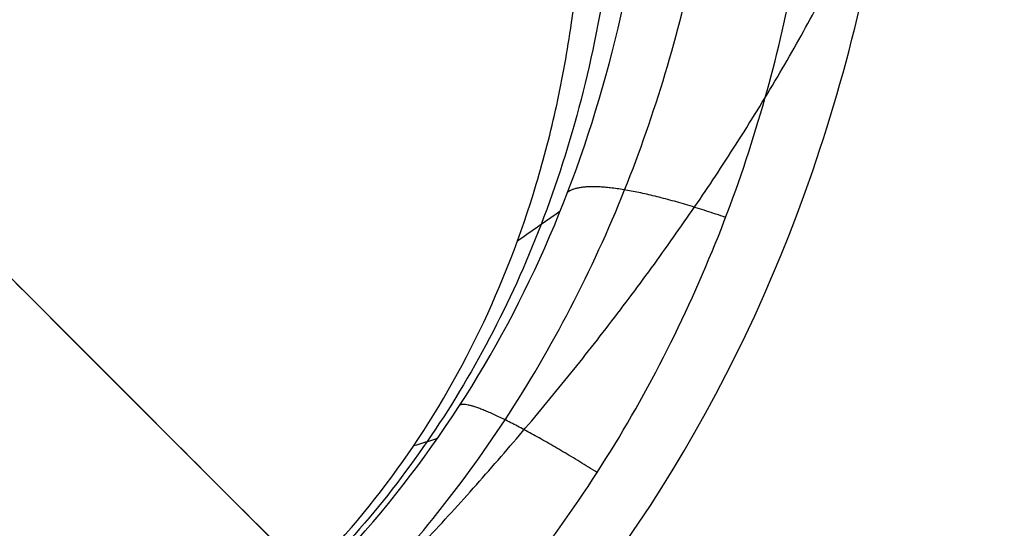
# Model space of a CAD drawing. Header units: millimetres. Extents: x -657 to 864, y -831 to 851.
# Tile 335 of 656: x -509.635 to -508.374, y 107.677 to 108.327. Entities that reach past the tile are written whole.
import ezdxf

# ---------------------------------------------------------------- set-up
doc = ezdxf.new("R2010")
doc.units = ezdxf.units.MM
doc.layers.add('Default', color=7, linetype='Continuous', true_color=0x000000)

msp = doc.modelspace()

# ---------------------------------------------------------------- linework, layer by layer
at = {"layer": 'Default'}
for points in [[(-473.6890346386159, 252.9366706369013, -369.8785134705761), (-564.1373025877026, 162.4884026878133, -369.8785134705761), (-654.5855705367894, 72.0401347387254, -369.8785134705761)], [(-474.322950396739, 252.1078654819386, -369.6653293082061), (-564.0399474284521, 162.3908684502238, -369.6653293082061), (-653.7569444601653, 72.67387141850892, -369.6653293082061)], [(-151.6223767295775, -113.8989544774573, -356.836156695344), (-330.6293234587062, 65.10799225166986, -356.8361566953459), (-509.6362701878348, 244.1149389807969, -356.8361566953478)], [(-152.2206404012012, -113.3993914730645, -357.0781166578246), (-330.6784132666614, 65.05838139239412, -357.0781166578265), (-509.1361861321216, 243.5161542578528, -357.0781166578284)], [(-363.3699987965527, 241.8283149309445, -413.9261183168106), (-503.4233651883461, 101.7749485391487, -413.9261183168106), (-643.4767315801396, -38.27841785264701, -413.9261183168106)], [(-363.800970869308, 241.2678760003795, -413.6893534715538), (-503.3585952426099, 101.7102516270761, -413.6893534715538), (-642.9162196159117, -37.84737274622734, -413.6893534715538)], [(-236.2074047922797, 159.5297223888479, -441.8413755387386), (-398.6930848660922, -2.95595768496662, -441.8413755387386), (-561.1787649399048, -165.4416377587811, -441.8413755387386)], [(-236.6391460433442, 159.0979811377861, -441.5875282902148), (-398.6930848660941, -2.95595768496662, -441.5875282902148), (-560.7470236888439, -165.0098965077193, -441.5875282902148)], [(-645.7637930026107, 107.9870391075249, -356.8361566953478), (-466.7568462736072, -71.01990762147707, -356.8361566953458), (-287.7498995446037, -250.026854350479, -356.836156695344)]]:
    msp.add_open_spline(points, degree=2, dxfattribs=at)
for points, knots in [([(-593.1474496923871, 191.4984071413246, -340.3024761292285), (-583.9710403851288, 182.3219978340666, -350.7035130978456), (-555.9360043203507, 154.2869617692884, -379.3443453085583), (-491.4402403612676, 89.79119781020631, -426.6492003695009), (-434.2151005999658, 32.56605804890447, -441.841375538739), (-398.6930848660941, -2.955957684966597, -441.8413755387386)], [2.415480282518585, 2.415480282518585, 2.415480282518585, 2.415480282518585, 70.39614350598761, 198.6360556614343, 404.9955273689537, 404.9955273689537, 404.9955273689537, 404.9955273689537]), ([(-592.6358719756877, 190.9868294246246, -340.5563233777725), (-583.5819150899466, 181.9328725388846, -350.787522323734), (-555.6847469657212, 154.0357044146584, -379.2422841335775), (-491.3807906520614, 89.731748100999, -426.4059607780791), (-434.1927816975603, 32.54373914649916, -441.5875282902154), (-398.693084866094, -2.955957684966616, -441.5875282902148)], [2.408267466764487, 2.408267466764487, 2.408267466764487, 2.408267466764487, 69.36707553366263, 197.5378925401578, 403.7861785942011, 403.7861785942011, 403.7861785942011, 403.7861785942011])]:
    msp.add_open_spline(points, degree=3, knots=knots, dxfattribs=at)
at = {"layer": 'Default', "color": 18, "true_color": 0x000000}
for points, degree in [([(-513.2857035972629, 118.0755534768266, -336.6704370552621), (-507.8270342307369, 112.616884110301, -336.670437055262), (-502.3683648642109, 107.1582147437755, -336.6704370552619)], 2), ([(-513.1386926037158, 118.021320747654, -335.8484226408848), (-507.655298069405, 112.5379262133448, -335.8484226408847), (-502.1719035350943, 107.0545316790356, -335.8484226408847)], 2), ([(-502.583980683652, 106.0263661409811, -334.7666137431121), (-508.2213973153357, 111.6637827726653, -334.7666137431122), (-513.8588139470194, 117.3011994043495, -334.7666137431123)], 2), ([(-514.0524706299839, 116.4419160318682, -334.8674222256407), (-508.5875603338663, 110.9770057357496, -334.8674222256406), (-503.1226500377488, 105.5120954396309, -334.8674222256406)], 2), ([(-501.8614114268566, 105.3654930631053, -336.3802084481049), (-507.3387383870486, 110.8428200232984, -336.380208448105), (-512.8160653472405, 116.3201469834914, -336.380208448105)], 2), ([(-513.0741780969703, 116.0620342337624, -335.835587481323), (-507.4806296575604, 110.4684857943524, -335.835587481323), (-501.8870812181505, 104.8749373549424, -335.8355874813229)], 2), ([(-513.3322908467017, 115.803921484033, -335.2909665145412), (-507.8999003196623, 110.371530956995, -335.2909665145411), (-502.4675097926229, 104.939140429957, -335.2909665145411)], 2), ([(-518.0909585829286, 112.403428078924, -334.8674222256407), (-512.626048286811, 106.9385177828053, -334.8674222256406), (-507.1611379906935, 101.4736074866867, -334.8674222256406)], 2), ([(-518.9502419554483, 112.2097713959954, -334.7666137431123), (-513.3128253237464, 106.572354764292, -334.7666137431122), (-507.6754086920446, 100.9349381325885, -334.7666137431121)], 2), ([(-506.5881829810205, 100.8184672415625, -335.2909665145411), (-512.0205735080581, 106.2508577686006, -335.2909665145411), (-517.4529640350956, 111.6832482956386, -335.2909665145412)], 2), ([(-502.583980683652, 106.0263661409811, -334.7666137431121), (-502.9418946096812, 106.373365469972, -334.5235044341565), (-503.6334750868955, 107.0438560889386, -334.0537536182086), (-504.5957115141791, 107.9767491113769, -333.4001651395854), (-505.4899946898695, 108.8437607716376, -332.7927254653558), (-506.3197441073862, 109.6482078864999, -332.2291475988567), (-507.0870436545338, 110.392104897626, -331.7078847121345), (-507.7919385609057, 111.0755176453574, -331.2293958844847), (-508.2176372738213, 111.4882006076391, -330.9394859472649), (-508.4207137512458, 111.6852447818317, -330.8051237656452)], 3), ([(-506.7348415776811, 105.085799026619, -326.8411508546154), (-510.0153800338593, 108.3663374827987, -328.62204274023), (-513.2959184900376, 111.6468759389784, -330.4029346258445)], 2), ([(-508.8072572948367, 100.7193223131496, -336.6704370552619), (-514.2659266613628, 106.1779916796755, -336.6704370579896), (-519.7245960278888, 111.6366610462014, -336.6704370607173)], 2), ([(-508.7035742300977, 100.522860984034, -335.8484226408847), (-514.1869687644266, 106.0062555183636, -335.8484226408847), (-519.6703632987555, 111.4896500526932, -335.8484226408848)], 2), ([(-506.5239768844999, 100.2380356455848, -335.835587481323), (-512.1175268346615, 105.8315855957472, -335.8355874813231), (-517.711076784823, 111.4251355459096, -335.8355874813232)], 2), ([(-503.1226500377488, 105.5120954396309, -334.8674222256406), (-506.0628090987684, 108.3625940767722, -332.8703458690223), (-509.002968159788, 111.2130927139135, -330.873269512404)], 2), ([(-517.9691895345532, 111.1670227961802, -336.380208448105), (-512.4918625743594, 105.6896958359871, -336.380208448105), (-507.0145356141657, 100.212368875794, -336.3802084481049)], 2), ([(-508.6701125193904, 110.9707794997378, -330.1570583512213), (-508.4659169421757, 110.7769460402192, -330.2943353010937), (-508.040454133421, 110.3635802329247, -330.5836222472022), (-507.3354644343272, 109.6804419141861, -331.0623614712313), (-506.5681902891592, 108.9364713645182, -331.5835572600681), (-505.7384340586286, 108.1320439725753, -332.1471531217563), (-504.844152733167, 107.2650269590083, -332.7545879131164), (-503.8819157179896, 106.3321356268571, -333.4081779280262), (-503.1903355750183, 105.6616440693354, -333.8779279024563), (-502.832421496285, 105.314645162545, -334.1210375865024)], 3), ([(-511.9265509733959, 107.4663177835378, -331.4168496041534), (-511.820230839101, 107.3911343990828, -331.487986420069), (-511.5983891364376, 107.253592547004, -331.6288542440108), (-511.2118249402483, 107.0846399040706, -331.8465900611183), (-510.8306109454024, 106.9853551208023, -332.0349248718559), (-510.4678252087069, 106.9489636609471, -332.1913844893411), (-510.1277300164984, 106.9693617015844, -332.3166916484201), (-509.8124856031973, 107.0414211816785, -332.4120093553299), (-509.5232608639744, 107.1623014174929, -332.477992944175), (-509.2627207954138, 107.3307855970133, -332.5140747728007), (-509.0334595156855, 107.5473020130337, -332.5190701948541), (-508.8367173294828, 107.8228326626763, -332.4881886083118), (-508.6966760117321, 108.140547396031, -332.4185485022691), (-508.6247434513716, 108.4492082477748, -332.3257615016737), (-508.6025229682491, 108.7210502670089, -332.2279209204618), (-508.6112095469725, 108.9614423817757, -332.1302931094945), (-508.640283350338, 109.1751839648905, -332.0351202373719), (-508.682020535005, 109.3626660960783, -331.945276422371), (-508.7314230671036, 109.5280782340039, -331.8610785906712), (-508.7863299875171, 109.6775891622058, -331.7809558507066), (-508.8463678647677, 109.8169559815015, -331.7027980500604), (-508.917827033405, 109.9609057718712, -331.6183672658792), (-509.0057566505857, 110.1147541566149, -331.5236010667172), (-509.0767007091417, 110.2227174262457, -331.4534771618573), (-509.1156422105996, 110.2777864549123, -331.4166292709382)], 3), ([(-509.7170866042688, 110.2297249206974, -330.8478765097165), (-507.4725076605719, 107.9851459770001, -329.6293715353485), (-505.2279287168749, 105.7405670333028, -328.4108665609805)], 2), ([(-505.8826967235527, 104.2336541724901, -329.9805822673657), (-508.1272756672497, 106.4782331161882, -331.1990872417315), (-510.3718546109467, 108.7228120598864, -332.4175922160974)], 2), ([(-505.853181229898, 108.2432849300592, -332.0692145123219), (-507.8727542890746, 106.2237118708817, -332.0692145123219), (-509.8923273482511, 104.2041388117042, -332.0692145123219)], 2), ([(-508.9974170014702, 108.0447527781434, -331.820736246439), (-508.979208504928, 108.0574491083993, -331.9308490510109), (-508.9610000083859, 108.0701454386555, -332.0409618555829), (-508.9427915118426, 108.0828417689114, -332.1510746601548)], 3), ([(-507.3896095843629, 103.5788861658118, -328.4108665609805), (-509.6341885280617, 105.8234651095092, -329.6293715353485), (-511.8787674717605, 108.0680440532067, -330.8478765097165)], 2), ([(-509.1301657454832, 107.7827009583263, -331.8604608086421), (-509.1200421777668, 107.785817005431, -331.9722498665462), (-509.1099186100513, 107.7889330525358, -332.0840389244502), (-509.0997950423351, 107.7920490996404, -332.1958279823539)], 3)]:
    msp.add_open_spline(points, degree=degree, dxfattribs=at)
for points, degree, knots in [([(-513.8319483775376, 107.3953574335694, -330.3296382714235), (-513.8449149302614, 107.4151010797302, -330.315883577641), (-513.86666939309, 107.4483982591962, -330.292755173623), (-513.9109974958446, 107.5201667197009, -330.2439923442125), (-513.9277097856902, 107.5477391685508, -330.2253939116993), (-513.9645875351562, 107.6105755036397, -330.1835465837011), (-513.9792000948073, 107.6362803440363, -330.1666356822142), (-514.0220240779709, 107.7131333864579, -330.116434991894), (-514.0468956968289, 107.7602413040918, -330.0862599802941), (-514.0793666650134, 107.8240359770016, -330.0459299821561), (-514.09439157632, 107.8542191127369, -330.0269965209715), (-514.1099330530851, 107.8863119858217, -330.0070487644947), (-514.1172217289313, 107.9015650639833, -329.997607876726), (-514.1202436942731, 107.9079307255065, -329.9936757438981), (-514.1222358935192, 107.9121362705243, -329.9910796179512), (-514.1226774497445, 107.9130680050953, -329.9905043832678), (-514.1727404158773, 108.0192090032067, -329.9250666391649), (-514.2142438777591, 108.1181294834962, -329.8661784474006), (-514.2676349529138, 108.2586816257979, -329.7848672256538), (-514.2839549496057, 108.3042313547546, -329.7589279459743), (-514.3064283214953, 108.3704118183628, -329.7217430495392), (-514.3171632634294, 108.4029663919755, -329.7035812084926), (-514.3288537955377, 108.4399711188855, -329.6831372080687), (-514.3336900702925, 108.4556173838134, -329.6745339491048), (-514.3368761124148, 108.4660004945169, -329.6688335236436), (-514.3380624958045, 108.4698863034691, -329.6667024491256), (-514.3710884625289, 108.5791197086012, -329.6069168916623), (-514.3970459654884, 108.6800931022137, -329.553446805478), (-514.4291330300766, 108.8278396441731, -329.477610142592), (-514.4434652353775, 108.9007864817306, -329.4407798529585), (-514.457381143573, 108.9840819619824, -329.3997125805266), (-514.463661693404, 109.0252557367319, -329.3796512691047), (-514.4662107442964, 109.0427978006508, -329.3711544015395), (-514.4678787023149, 109.0544691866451, -329.3655121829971), (-514.4685900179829, 109.0595187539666, -329.3630751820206), (-514.484054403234, 109.1714928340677, -329.3091562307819), (-514.4937865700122, 109.2751022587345, -329.2610840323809), (-514.5018499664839, 109.4270682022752, -329.1931030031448), (-514.5042486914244, 109.5021906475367, -329.1601411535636), (-514.5043473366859, 109.5881741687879, -329.1234796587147), (-514.5037415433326, 109.6307333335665, -329.1055945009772), (-514.5033436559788, 109.6488784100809, -329.0980245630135), (-514.5030479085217, 109.6609539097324, -329.0929990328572), (-514.502907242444, 109.6662232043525, -329.0908106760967), (-514.4962842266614, 109.8897743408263, -328.9982273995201), (-514.4697987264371, 110.1007173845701, -328.9187691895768), (-514.404390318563, 110.4026567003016, -328.8168864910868), (-514.3783194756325, 110.500898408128, -328.7857821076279), (-514.3334333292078, 110.6440364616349, -328.7434036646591), (-514.3095457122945, 110.7145506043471, -328.7232816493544), (-514.2792875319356, 110.7948500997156, -328.7016489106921), (-514.2658226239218, 110.8288306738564, -328.6927686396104), (-514.2567371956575, 110.8513867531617, -328.6869348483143), (-514.2525664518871, 110.8615910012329, -328.6843206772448), (-514.2068725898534, 110.9714335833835, -328.656508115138), (-514.1617452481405, 111.0664740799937, -328.6348192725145), (-514.0879242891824, 111.2044119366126, -328.606962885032), (-514.0622963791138, 111.2496213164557, -328.5984550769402), (-514.009111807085, 111.3383874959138, -328.5829943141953), (-513.9822927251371, 111.3808383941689, -328.5762015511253), (-513.8362907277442, 111.5997553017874, -328.5444867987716), (-513.70224640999, 111.7628492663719, -328.5318508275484), (-513.4815816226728, 111.9831606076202, -328.5320079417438), (-513.4040200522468, 112.053311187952, -328.5352089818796), (-513.2823696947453, 112.1528321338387, -328.5448354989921), (-513.2409359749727, 112.185055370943, -328.5488464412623), (-513.1564293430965, 112.2474788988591, -328.5584643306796), (-513.1122121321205, 112.2784397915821, -328.5642381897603), (-512.9841682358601, 112.3635509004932, -328.5829144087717), (-512.8952867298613, 112.4166725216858, -328.5984473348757), (-512.7573391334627, 112.4902390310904, -328.6264175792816), (-512.6872103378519, 112.5254938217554, -328.6415678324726), (-512.6035273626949, 112.5638069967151, -328.661264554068), (-512.5672806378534, 112.5796085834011, -328.6701354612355), (-512.5430330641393, 112.5900039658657, -328.6761443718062), (-512.5298336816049, 112.5955606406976, -328.6794588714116), (-512.3399120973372, 112.6742604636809, -328.7276814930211), (-512.1484552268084, 112.73463380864, -328.7841497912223), (-511.8467888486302, 112.7996282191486, -328.8860893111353), (-511.7438350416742, 112.8170330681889, -328.9229194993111), (-511.5864938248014, 112.8361681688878, -328.9822943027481), (-511.5070965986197, 112.8439934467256, -329.0130116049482), (-511.4133541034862, 112.8499568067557, -329.0505922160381), (-511.3662251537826, 112.8521332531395, -329.0698091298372), (-511.3459740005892, 112.8528920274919, -329.0781353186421), (-511.3324616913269, 112.8533590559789, -329.0837060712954), (-511.3249394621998, 112.8535950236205, -329.0868165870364), (-511.2228158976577, 112.8565317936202, -329.1291485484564), (-511.1239495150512, 112.8554334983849, -329.1716892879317), (-510.9721960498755, 112.8472694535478, -329.2396210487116), (-510.8954576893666, 112.8415583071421, -329.2746144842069), (-510.8045869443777, 112.8318891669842, -329.3172244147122), (-510.7588378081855, 112.8262841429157, -329.3389712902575), (-510.7391661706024, 112.8237148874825, -329.3483855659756), (-510.7260375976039, 112.8219646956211, -329.3546826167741), (-510.7186902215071, 112.8209632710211, -329.3582154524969), (-510.6200513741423, 112.8072798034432, -329.4057386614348), (-510.52418307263, 112.790425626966, -329.4533316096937), (-510.3766544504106, 112.7583113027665, -329.52908602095), (-510.326858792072, 112.7464676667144, -329.5550628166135), (-510.2513522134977, 112.7268872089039, -329.5951029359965), (-510.2133957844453, 112.7166432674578, -329.6153914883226), (-510.1687845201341, 112.7038751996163, -329.6395258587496), (-510.1495979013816, 112.6982257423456, -329.6499679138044), (-510.1367921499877, 112.694419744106, -329.6569511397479), (-510.1290999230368, 112.692108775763, -329.6611555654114), (-510.041798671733, 112.6656788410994, -329.7089517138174), (-509.953449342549, 112.6360010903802, -329.7584249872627), (-509.8130936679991, 112.5826420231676, -329.8396398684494), (-509.7650071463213, 112.5633804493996, -329.8678754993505), (-509.6911414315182, 112.5320628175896, -329.9119699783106), (-509.6537749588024, 112.5157976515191, -329.9344520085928), (-509.6094729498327, 112.4957140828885, -329.9614355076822), (-509.5871516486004, 112.4853896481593, -329.9751146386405), (-509.5775496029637, 112.4809037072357, -329.9810171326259), (-509.5711403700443, 112.4778994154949, -329.9849610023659), (-509.566842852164, 112.4758765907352, -329.9876088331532), (-509.4967680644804, 112.4428106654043, -330.0308170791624), (-509.4098493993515, 112.399694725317, -330.0852648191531), (-509.294221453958, 112.3351040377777, -330.1608560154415), (-509.2811281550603, 112.3277025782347, -330.1694530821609), (-509.2611313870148, 112.3162522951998, -330.1826446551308), (-509.2519860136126, 112.3109835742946, -330.1886914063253), (-509.2350729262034, 112.3011516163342, -330.1999142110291), (-509.194153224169, 112.2771687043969, -330.2271548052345), (-509.159935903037, 112.25629773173, -330.2502933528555), (-509.0900205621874, 112.2128836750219, -330.2978955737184), (-509.0596213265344, 112.1929079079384, -330.3190549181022), (-509.0444055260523, 112.1829149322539, -330.3296550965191)], 3, [0, 0, 0, 0, 0.2315763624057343, 0.2315763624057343, 0.3473645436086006, 0.3473645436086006, 0.4631527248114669, 0.4631527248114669, 0.6947290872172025, 0.6947290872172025, 0.8105172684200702, 0.8684113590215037, 0.8973584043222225, 0.9118319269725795, 0.9118319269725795, 0.9263054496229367, 0.9263054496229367, 1.389458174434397, 1.389458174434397, 1.621034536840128, 1.621034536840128, 1.736822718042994, 1.794716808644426, 1.823663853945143, 1.823663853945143, 1.85261089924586, 1.85261089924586, 2.31576362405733, 2.31576362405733, 2.547339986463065, 2.663128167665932, 2.721022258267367, 2.749969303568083, 2.749969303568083, 2.7789163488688, 2.7789163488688, 3.242069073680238, 3.242069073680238, 3.473645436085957, 3.589433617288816, 3.647327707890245, 3.676274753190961, 3.676274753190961, 3.705221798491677, 3.705221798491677, 4.631527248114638, 4.631527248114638, 5.094679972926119, 5.094679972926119, 5.326256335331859, 5.44204451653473, 5.499938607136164, 5.499938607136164, 5.557832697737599, 5.557832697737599, 6.020985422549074, 6.020985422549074, 6.252561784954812, 6.252561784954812, 6.484138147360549, 6.484138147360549, 7.410443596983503, 7.410443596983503, 7.873596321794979, 7.873596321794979, 8.105172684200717, 8.105172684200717, 8.336749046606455, 8.336749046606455, 8.79990177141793, 8.79990177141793, 9.031478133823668, 9.147266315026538, 9.205160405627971, 9.205160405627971, 9.263054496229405, 9.263054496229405, 10.18935994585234, 10.18935994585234, 10.65251267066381, 10.65251267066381, 10.88408903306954, 10.9998772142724, 11.05777130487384, 11.08671835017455, 11.08671835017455, 11.11566539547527, 11.11566539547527, 11.57881812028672, 11.57881812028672, 11.81039448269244, 11.92618266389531, 11.98407675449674, 12.01302379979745, 12.01302379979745, 12.04197084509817, 12.04197084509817, 12.50512356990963, 12.50512356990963, 12.73669993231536, 12.73669993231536, 12.85248811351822, 12.91038220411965, 12.93932924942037, 12.93932924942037, 12.96827629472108, 12.96827629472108, 13.43142901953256, 13.43142901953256, 13.66300538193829, 13.66300538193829, 13.77879356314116, 13.8366876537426, 13.86563469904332, 13.88010822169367, 13.88010822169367, 13.89458174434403, 13.89458174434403, 14.35773446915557, 14.35773446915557, 14.41562855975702, 14.41562855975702, 14.44457560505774, 14.44457560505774, 14.47352265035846, 14.58931083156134, 14.58931083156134, 14.82088719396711, 14.82088719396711, 14.82088719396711, 14.82088719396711]), ([(-513.6595088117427, 107.3303852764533, -330.1184116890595), (-513.7963614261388, 107.5425837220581, -329.9836167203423), (-514.0360136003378, 107.9811869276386, -329.7212884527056), (-514.2894501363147, 108.6738370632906, -329.3522321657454), (-514.4086398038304, 109.6273897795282, -328.9229320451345), (-514.1499916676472, 110.7964380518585, -328.5399628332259), (-513.4627247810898, 111.8144823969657, -328.3938324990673), (-512.44384369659, 112.5022317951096, -328.5401192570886), (-511.2709360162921, 112.7596037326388, -328.924597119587), (-510.3171322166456, 112.6387567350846, -329.3549131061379), (-509.6277752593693, 112.3857368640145, -329.7225574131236), (-509.190926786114, 112.1468258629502, -329.9840222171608), (-508.9794323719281, 112.0104728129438, -330.1184231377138)], 5, [1.361200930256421e-11, 1.361200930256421e-11, 1.361200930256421e-11, 1.361200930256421e-11, 1.361200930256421e-11, 1.361200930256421e-11, 0.124936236, 0.249872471, 0.374808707, 0.4997449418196, 0.624808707, 0.749872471, 0.874936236, 0.9999999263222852, 0.9999999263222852, 0.9999999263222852, 0.9999999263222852, 0.9999999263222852, 0.9999999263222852]), ([(-513.4244801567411, 107.2976196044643, -329.9804269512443), (-513.573491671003, 107.5173871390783, -329.8485532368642), (-513.8280783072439, 107.96859137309, -329.5949605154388), (-514.082643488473, 108.6698044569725, -329.2468465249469), (-514.1823013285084, 109.5937088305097, -328.8624672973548), (-513.9127839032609, 110.6810923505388, -328.5381931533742), (-513.2624928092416, 111.6135306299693, -328.4194620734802), (-512.3281669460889, 112.266000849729, -328.5380267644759), (-511.2326524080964, 112.5328060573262, -328.8657775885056), (-510.3074636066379, 112.4308353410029, -329.2517307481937), (-509.6126987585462, 112.1766404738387, -329.5974191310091), (-509.1650484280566, 111.9234205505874, -329.8493522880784), (-508.9466660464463, 111.7754404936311, -329.9804336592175)], 5, [-7.407705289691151e-11, -7.407705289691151e-11, -7.407705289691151e-11, -7.407705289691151e-11, -7.407705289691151e-11, -7.407705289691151e-11, 0.124936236, 0.249872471, 0.374808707, 0.4997449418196, 0.624808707, 0.749872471, 0.874936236, 0.9999998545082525, 0.9999998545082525, 0.9999998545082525, 0.9999998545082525, 0.9999998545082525, 0.9999998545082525]), ([(-508.9809463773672, 111.2368450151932, -329.9580978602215), (-509.3574151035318, 111.5272426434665, -329.7281096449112), (-509.9388722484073, 111.8139661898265, -329.4286923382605), (-510.6693250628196, 111.9641970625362, -329.1249630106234), (-511.3567921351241, 111.9772237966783, -328.8833773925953), (-512.1240776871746, 111.7619729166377, -328.6929922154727), (-512.8662672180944, 111.2164276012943, -328.6251737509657), (-513.4081946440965, 110.4784587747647, -328.6927843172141), (-513.6267485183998, 109.7232298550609, -328.8778722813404), (-513.6164372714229, 109.0396189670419, -329.1171914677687), (-513.4677193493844, 108.30544087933, -329.4216837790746), (-513.1797692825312, 107.7128569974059, -329.7253614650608), (-512.8858852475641, 107.3318819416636, -329.9581062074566)], 3, [0, 0, 0, 0, 1.582971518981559, 2.374457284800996, 3.165943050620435, 4.748914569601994, 6.33188610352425, 7.913243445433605, 9.494600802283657, 10.28527947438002, 11.07595814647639, 12.65731550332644, 12.65731550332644, 12.65731550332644, 12.65731550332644]), ([(-508.4072269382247, 111.3789363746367, -330.3422376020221), (-508.1916893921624, 111.171151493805, -330.4870772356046), (-507.7433442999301, 110.7361415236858, -330.7920517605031), (-507.0403150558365, 110.0547001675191, -331.2693832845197), (-506.2728850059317, 109.3106275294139, -331.7907125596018), (-505.4422161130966, 108.5053036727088, -332.3549189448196), (-504.5460582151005, 107.636470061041, -332.9636314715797), (-503.580983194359, 106.7008264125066, -333.6191481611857), (-502.9141769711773, 106.0543540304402, -334.0720709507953), (-502.5685210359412, 105.7192390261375, -334.3068543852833)], 3, [-7.471726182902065e-15, -7.471726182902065e-15, -7.471726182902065e-15, -7.471726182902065e-15, 0.1094987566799, 0.2301715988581, 0.3616515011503, 0.5038905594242, 0.6572257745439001, 0.8223123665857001, 0.9999999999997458, 0.9999999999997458, 0.9999999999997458, 0.9999999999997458]), ([(-509.0632536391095, 107.4142110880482, -332.5595579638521), (-508.863876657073, 107.6135880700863, -332.5595579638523), (-508.7071751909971, 107.867582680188, -332.5234050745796), (-508.5619906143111, 108.3087541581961, -332.4073801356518), (-508.5286017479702, 108.4657398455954, -332.3585409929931), (-508.5042788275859, 108.7125834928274, -332.2705449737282), (-508.5004634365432, 108.7967538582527, -332.2387681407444), (-508.5015659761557, 108.925362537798, -332.1876075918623), (-508.5038233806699, 108.9902547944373, -332.161154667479), (-508.509524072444, 109.0668826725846, -332.128816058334), (-508.5126329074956, 109.0999085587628, -332.1146463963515), (-508.5148543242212, 109.1219656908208, -332.105131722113), (-508.5161839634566, 109.1342834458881, -332.0997869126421), (-508.5351479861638, 109.3008584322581, -332.027165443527), (-508.5686170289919, 109.4686657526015, -331.9486564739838), (-508.6482504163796, 109.7316115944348, -331.8143874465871), (-508.6797068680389, 109.8211140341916, -331.766901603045), (-508.7350469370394, 109.9573180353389, -331.6916577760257), (-508.7647559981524, 110.0259059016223, -331.6530349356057), (-508.8031570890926, 110.106576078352, -331.606273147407), (-508.8233141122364, 110.1470477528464, -331.5824756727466), (-508.8336343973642, 110.1673144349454, -331.5704739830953), (-508.8381094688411, 110.1760064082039, -331.5653084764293), (-508.8411044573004, 110.181802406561, -331.5618599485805), (-508.8432778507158, 110.1859884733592, -331.5593654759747), (-508.8978142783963, 110.2907643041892, -331.4968788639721), (-508.9713814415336, 110.4190602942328, -331.4185460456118), (-509.1751700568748, 110.711139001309, -331.2243282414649), (-509.3055085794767, 110.8749686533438, -331.1081411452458), (-509.4750746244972, 111.0445346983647, -330.9752163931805)], 3, [0, 0, 0, 0, 1.527211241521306, 1.527211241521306, 2.290816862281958, 2.290816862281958, 2.672619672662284, 2.672619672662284, 2.863521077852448, 2.95897178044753, 3.006697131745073, 3.006697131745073, 3.054422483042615, 3.054422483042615, 3.818028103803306, 3.818028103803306, 4.199830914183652, 4.199830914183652, 4.390732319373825, 4.486183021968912, 4.533908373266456, 4.557771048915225, 4.569702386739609, 4.569702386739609, 4.581633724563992, 4.581633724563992, 5.345239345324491, 5.345239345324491, 6.10884496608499, 6.10884496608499, 6.10884496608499, 6.10884496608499]), ([(-509.3074367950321, 110.876896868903, -330.8842115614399), (-509.029613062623, 110.5990731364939, -331.0758427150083), (-508.8003518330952, 110.2944863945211, -331.2599556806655), (-508.6140062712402, 109.9527819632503, -331.442069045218), (-508.6073999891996, 109.9405375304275, -331.4485702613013), (-508.5953542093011, 109.9179274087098, -331.460522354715), (-508.5774928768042, 109.8840012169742, -331.4783827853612), (-508.5372677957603, 109.8047630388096, -331.5195831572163), (-508.4626230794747, 109.6459784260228, -331.600088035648), (-508.3365554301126, 109.3271761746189, -331.7535143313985), (-508.2683062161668, 109.0518033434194, -331.8720223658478), (-508.1848861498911, 108.4982393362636, -332.0917048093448), (-508.2052491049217, 108.1548345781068, -332.2031151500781), (-508.3046341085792, 107.8273705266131, -332.2817748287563), (-508.3072278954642, 107.8190532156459, -332.2837487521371), (-508.3130025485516, 107.8009421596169, -332.2880033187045), (-508.3218337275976, 107.7739049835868, -332.2942821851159), (-508.3436242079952, 107.7117240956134, -332.3082119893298), (-508.3919427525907, 107.5909857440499, -332.3331880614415), (-508.5075301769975, 107.3640027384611, -332.3716060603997), (-508.6390914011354, 107.1942922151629, -332.3847629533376), (-508.7412372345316, 107.0921946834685, -332.3847462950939)], 3, [-6.290977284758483, -6.290977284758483, -6.290977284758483, -6.290977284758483, -4.718232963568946, -4.718232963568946, -4.669084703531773, -4.669084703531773, -4.619936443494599, -4.521639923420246, -4.325046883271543, -3.931860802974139, -3.145488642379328, -3.145488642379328, -1.57274432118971, -1.57274432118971, -1.523596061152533, -1.523596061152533, -1.474447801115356, -1.376151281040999, -1.179558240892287, -0.7863721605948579, 0, 0, 0, 0]), ([(-511.4549556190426, 107.279484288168, -331.6630078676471), (-511.330784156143, 107.2282580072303, -331.7294434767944), (-511.0772004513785, 107.1436714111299, -331.8568373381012), (-510.6950302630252, 107.0775529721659, -332.0239196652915), (-510.3309757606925, 107.073470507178, -332.1597267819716), (-509.9993714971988, 107.124905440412, -332.2621425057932), (-509.7005185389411, 107.2259711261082, -332.3338938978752), (-509.4340465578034, 107.3736808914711, -332.3767398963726), (-509.1996326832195, 107.5689995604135, -332.3908022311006), (-509.0012278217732, 107.8146756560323, -332.3737963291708), (-508.8533116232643, 108.1002925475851, -332.3240953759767), (-508.7648304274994, 108.3968577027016, -332.2485007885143), (-508.727173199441, 108.6745104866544, -332.160667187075), (-508.7245840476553, 108.9225271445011, -332.0702155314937), (-508.7447734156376, 109.1427932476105, -331.9810384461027), (-508.7796376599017, 109.3380425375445, -331.8952098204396), (-508.8240050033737, 109.5122961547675, -331.8132590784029), (-508.8739850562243, 109.6672699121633, -331.7360891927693), (-508.9111500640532, 109.7640045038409, -331.6854666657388), (-508.9297131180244, 109.8088813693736, -331.6614357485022)], 3, [0.2266808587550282, 0.2266808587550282, 0.2266808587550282, 0.2266808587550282, 0.265132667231, 0.3030509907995, 0.3376113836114, 0.3695740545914, 0.399720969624, 0.4289494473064, 0.45819563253, 0.4887049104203, 0.5210056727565, 0.5515720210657, 0.5782125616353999, 0.6018065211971, 0.6229347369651, 0.6417466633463, 0.6587230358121, 0.6744953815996, 0.6884092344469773, 0.6884092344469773, 0.6884092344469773, 0.6884092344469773]), ([(-508.9964193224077, 109.6039190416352, -330.5159234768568), (-508.9153388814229, 109.5188065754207, -330.5732399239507), (-508.8029568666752, 109.385771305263, -330.6578791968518), (-508.688012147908, 109.2211719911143, -330.7542880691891), (-508.6345816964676, 109.1365244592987, -330.8019082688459), (-508.6088769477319, 109.0936137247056, -330.8255723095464), (-508.5962771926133, 109.0720116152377, -330.8373678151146), (-508.5900404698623, 109.061173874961, -330.8432564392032), (-508.5873811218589, 109.0565212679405, -330.8457781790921), (-508.5856112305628, 109.0534177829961, -330.8474589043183), (-508.5842489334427, 109.0510216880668, -330.8487550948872), (-508.5580485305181, 109.0048710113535, -330.8737074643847), (-508.5216422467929, 108.9361029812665, -330.9099798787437), (-508.4831752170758, 108.8548113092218, -330.9512821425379), (-508.4649434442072, 108.813899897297, -330.9716793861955), (-508.456077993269, 108.7933777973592, -330.9818145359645), (-508.4523321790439, 108.7845683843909, -330.9861445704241), (-508.4498468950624, 108.7786922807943, -330.9890282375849), (-508.4482714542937, 108.7749430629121, -330.9908646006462), (-508.4188369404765, 108.7045993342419, -331.0252760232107), (-508.3813098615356, 108.6020616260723, -331.0735814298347), (-508.3467800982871, 108.482050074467, -331.1268794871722), (-508.3318281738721, 108.4219482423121, -331.1527639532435), (-508.32493045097, 108.3918733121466, -331.1655150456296), (-508.3220981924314, 108.3789789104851, -331.1709388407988), (-508.3202375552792, 108.3703814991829, -331.1745456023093), (-508.3190937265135, 108.364999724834, -331.176796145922), (-508.2968020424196, 108.2588271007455, -331.2211007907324), (-508.2768792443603, 108.1073830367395, -331.2802016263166), (-508.2755135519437, 107.9359287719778, -331.3398036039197), (-508.2803000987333, 107.8515092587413, -331.3672673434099), (-508.2840607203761, 107.8096264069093, -331.3804149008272), (-508.2859654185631, 107.7917466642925, -331.3859243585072), (-508.2873003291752, 107.779842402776, -331.3895695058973), (-508.2881243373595, 107.7728932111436, -331.3916819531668), (-508.2984700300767, 107.689053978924, -331.4170283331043), (-508.3215549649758, 107.5751384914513, -331.4483538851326), (-508.3633260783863, 107.4500172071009, -331.4770996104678), (-508.3844077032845, 107.3980609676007, -331.4877476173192), (-508.399168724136, 107.3637939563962, -331.4944748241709), (-508.4074767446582, 107.3456554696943, -331.4978651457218), (-508.4750929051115, 107.205500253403, -331.5228823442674), (-508.5533467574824, 107.0949755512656, -331.5340118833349), (-508.6486515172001, 106.9996089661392, -331.5340332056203)], 3, [0, 0, 0, 0, 0.1342488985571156, 0.2013733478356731, 0.2349355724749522, 0.2517166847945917, 0.2601072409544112, 0.2643025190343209, 0.2664001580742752, 0.2664001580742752, 0.2684977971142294, 0.2684977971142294, 0.4027466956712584, 0.4698711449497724, 0.5034333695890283, 0.5202144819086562, 0.5286050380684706, 0.5286050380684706, 0.536995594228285, 0.536995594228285, 0.8054933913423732, 0.9397422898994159, 1.006866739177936, 1.040428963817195, 1.057210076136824, 1.057210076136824, 1.073991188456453, 1.073991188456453, 1.610986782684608, 1.879484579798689, 2.013733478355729, 2.080857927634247, 2.114420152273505, 2.114420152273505, 2.147982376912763, 2.147982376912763, 2.684977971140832, 2.953475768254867, 3.087724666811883, 3.087724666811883, 3.221973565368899, 3.221973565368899, 4.29596475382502, 4.29596475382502, 4.29596475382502, 4.29596475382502]), ([(-511.1542743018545, 107.3047545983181, -331.6580448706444), (-510.8233834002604, 107.1914652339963, -331.8137465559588), (-510.4708792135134, 107.1437417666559, -331.9515619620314), (-509.9681506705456, 107.211022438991, -332.0995100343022), (-509.8055689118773, 107.2567226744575, -332.1388215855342), (-509.5066055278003, 107.3967734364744, -332.1920703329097), (-509.3704429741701, 107.4911965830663, -332.2059407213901), (-509.13981785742, 107.7219379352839, -332.2058986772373), (-509.0455141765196, 107.8581128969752, -332.1919832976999), (-508.9055268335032, 108.1572321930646, -332.1386611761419), (-508.8598994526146, 108.3198475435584, -332.0993111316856), (-508.7928191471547, 108.8224620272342, -331.951329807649), (-508.8406095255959, 109.174407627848, -331.8136668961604), (-508.9538312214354, 109.5051952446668, -331.6580441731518)], 3, [0, 0, 0, 0, 1.508016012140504, 1.508016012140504, 2.262024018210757, 2.262024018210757, 3.016032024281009, 3.016032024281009, 3.770040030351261, 3.770040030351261, 4.524048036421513, 4.524048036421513, 6.03206404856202, 6.03206404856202, 6.03206404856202, 6.03206404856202]), ([(-509.0248880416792, 109.4518460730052, -331.5150091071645), (-508.9952348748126, 109.3755673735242, -331.5507754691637), (-508.9178748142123, 109.1445728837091, -331.6548869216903), (-508.8548721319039, 108.7797604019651, -331.7993325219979), (-508.8693849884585, 108.3900727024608, -331.9260048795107), (-508.9574852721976, 108.0562787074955, -332.0089598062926), (-509.1048942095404, 107.7790350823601, -332.0527966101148), (-509.3025891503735, 107.5549802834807, -332.0616966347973), (-509.5509471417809, 107.3802167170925, -332.0368485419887), (-509.854299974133, 107.2591001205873, -331.9753191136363), (-510.2143314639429, 107.2034206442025, -331.8725590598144), (-510.6289385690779, 107.2289781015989, -331.7239438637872), (-510.9381941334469, 107.3128624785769, -331.5912058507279), (-511.0977852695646, 107.3745925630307, -331.5164799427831), (-511.1009143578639, 107.3758098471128, -331.5150124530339)], 3, [0.08377424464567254, 0.08377424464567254, 0.08377424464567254, 0.08377424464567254, 0.1, 0.1333333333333, 0.1666666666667, 0.2, 0.2333333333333, 0.2666666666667, 0.3, 0.3333333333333, 0.3666666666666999, 0.4, 0.4333333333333, 0.433999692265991, 0.433999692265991, 0.433999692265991, 0.433999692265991]), ([(-509.2663843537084, 107.6173430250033, -331.8693927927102), (-509.1777226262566, 107.7059644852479, -331.8693685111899), (-509.103420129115, 107.8108132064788, -331.8601777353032), (-509.017600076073, 107.9887463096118, -331.8318717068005), (-508.99326587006, 108.0514929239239, -331.8200303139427), (-508.9636743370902, 108.1502433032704, -331.7986994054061), (-508.9506058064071, 108.2007755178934, -331.787143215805), (-508.9402195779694, 108.2529403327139, -331.7742720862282), (-508.9339014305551, 108.2880679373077, -331.7654024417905), (-508.9311916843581, 108.3047785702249, -331.7610943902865), (-508.9069358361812, 108.47525894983, -331.7161444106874), (-508.9068818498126, 108.6428442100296, -331.6646333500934), (-508.95806345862, 108.9975720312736, -331.5398354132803), (-509.0103051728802, 109.1924730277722, -331.4638696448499), (-509.0968606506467, 109.3972843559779, -331.3742705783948)], 3, [-2.789402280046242, -2.789402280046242, -2.789402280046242, -2.789402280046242, -2.092051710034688, -2.092051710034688, -1.743376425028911, -1.743376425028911, -1.569038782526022, -1.481869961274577, -1.481869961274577, -1.394701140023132, -1.394701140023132, -0.6973505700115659, -0.6973505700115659, 0, 0, 0, 0]), ([(-512.6935772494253, 107.8260320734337, -330.9752163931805), (-512.5240492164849, 107.656504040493, -331.1081113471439), (-512.360245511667, 107.5261772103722, -331.2242842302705), (-512.1411902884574, 107.3733312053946, -331.3699489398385), (-512.0725352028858, 107.3295080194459, -331.4138491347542), (-511.9776831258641, 107.2727355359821, -331.4729759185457), (-511.9474164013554, 107.2553077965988, -331.4915674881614), (-511.9042025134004, 107.2312214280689, -331.5178324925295), (-511.8831417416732, 107.2196923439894, -331.5305595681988), (-511.8595578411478, 107.2071031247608, -331.5447114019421), (-511.8480162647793, 107.2010193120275, -331.5516149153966), (-511.843123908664, 107.1984566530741, -331.5545368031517), (-511.8398743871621, 107.1967580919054, -331.5564765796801), (-511.8395412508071, 107.1965829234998, -331.5566757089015), (-511.6511523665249, 107.0985238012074, -331.6690239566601), (-511.4684098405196, 107.0257910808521, -331.7695721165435), (-511.2054682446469, 106.9461503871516, -331.9038467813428), (-511.1196656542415, 106.9245118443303, -331.9458817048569), (-510.9944469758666, 106.8986512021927, -332.0049358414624), (-510.9327071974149, 106.8873706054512, -332.0334657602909), (-510.8623380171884, 106.8769352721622, -332.0650476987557), (-510.8325493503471, 106.8730301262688, -332.0782236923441), (-510.8127738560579, 106.8705508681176, -332.0869285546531), (-510.8041916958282, 106.8695172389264, -332.0906904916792), (-510.4389750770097, 106.8279274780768, -332.2499012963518), (-510.1048857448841, 106.8645328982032, -332.3686838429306), (-509.5166571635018, 107.0581065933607, -332.5233942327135), (-509.2626306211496, 107.2148341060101, -332.5595579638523), (-509.0632536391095, 107.4142110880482, -332.5595579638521)], 3, [0, 0, 0, 0, 0.7648199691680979, 0.7648199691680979, 1.147229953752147, 1.147229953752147, 1.338434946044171, 1.338434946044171, 1.434037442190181, 1.481838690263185, 1.505739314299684, 1.517689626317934, 1.517689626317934, 1.529639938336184, 1.529639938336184, 2.29445990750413, 2.29445990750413, 2.676869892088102, 2.676869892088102, 2.868074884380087, 2.963677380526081, 3.011478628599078, 3.011478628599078, 3.059279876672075, 3.059279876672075, 4.588919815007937, 4.588919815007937, 6.1185597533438, 6.1185597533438, 6.1185597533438, 6.1185597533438])]:
    msp.add_open_spline(points, degree=degree, knots=knots, dxfattribs=at)
for points, knots in [([(-511.0212283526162, 101.2058358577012, -338.463923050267), (-506.5297358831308, 96.7143433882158, -338.463923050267), (-502.4465609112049, 100.7975183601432, -338.4639230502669), (-498.3633859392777, 104.8806933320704, -338.463923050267), (-502.8548784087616, 109.3721858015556, -338.463923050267)], [0, 0, 0, 13.35176877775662, 13.35176877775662, 26.70353755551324, 26.70353755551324, 26.70353755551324]), ([(-510.6701480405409, 106.8594246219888, -330.1917584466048), (-511.0962204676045, 107.2854970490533, -328.6220427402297), (-510.0153800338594, 108.3663374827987, -328.62204274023), (-508.9345396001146, 109.4471779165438, -328.6220427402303), (-508.5084671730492, 109.0211054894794, -330.1917584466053)], [1.570796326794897, 1.570796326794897, 1.570796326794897, 3.141592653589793, 3.141592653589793, 4.71238898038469, 4.71238898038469, 4.71238898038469]), ([(-510.4439890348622, 101.7830751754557, -338.463923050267), (-506.5874598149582, 97.92654595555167, -338.4639230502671), (-503.0815241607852, 101.4324816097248, -338.4639230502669), (-499.5755885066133, 104.9384172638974, -338.4639230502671), (-503.4321177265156, 108.7949464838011, -338.463923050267)], [-22.92845274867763, -22.92845274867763, -22.92845274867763, -11.46422637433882, -11.46422637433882, 0, 0, 0]), ([(-503.473417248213, 108.7536469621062, -337.2380176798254), (-499.6623175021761, 104.9425472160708, -337.2380176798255), (-503.1269536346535, 101.4779110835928, -337.2380176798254), (-506.5915897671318, 98.01327495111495, -337.2380176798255), (-510.4026895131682, 101.8243746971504, -337.2380176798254)], [1.570796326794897, 1.570796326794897, 1.570796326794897, 3.141592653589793, 3.141592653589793, 4.71238898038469, 4.71238898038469, 4.71238898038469]), ([(-507.4725076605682, 107.985145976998, -329.6293715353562), (-507.0464352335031, 107.5590735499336, -331.1990872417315), (-508.1272756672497, 106.4782331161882, -331.1990872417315), (-509.2081161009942, 105.3973926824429, -331.1990872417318), (-509.6341885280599, 105.8234651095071, -329.6293715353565)], [1.570796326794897, 1.570796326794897, 1.570796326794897, 3.141592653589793, 3.141592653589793, 4.71238898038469, 4.71238898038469, 4.71238898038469])]:
    msp.add_rational_spline(points, [1, 0.7071067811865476, 1, 0.7071067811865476, 1], degree=2, knots=knots, dxfattribs=at)
for points, weights, degree in [([(-509.2111281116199, 107.5620866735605, -331.8393827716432), (-508.5417230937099, 108.2314919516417, -331.8393822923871), (-508.4521520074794, 108.7841427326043, -330.9863542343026)], [0.999999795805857, 0.8028120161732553, 0.8711344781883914], 2), ([(-508.731234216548, 108.0745485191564, -332.4308718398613), (-508.8383992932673, 108.1116639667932, -332.3742843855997), (-508.9115206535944, 108.1232715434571, -332.2710526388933), (-508.9333627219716, 108.10678151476, -332.146198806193)], [1.059999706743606, 0.977488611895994, 0.9800789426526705, 1.067770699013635], 3), ([(-508.8955713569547, 107.7483379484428, -332.4943190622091), (-508.9935779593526, 107.8092413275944, -332.4320178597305), (-509.0573970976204, 107.8406197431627, -332.3217442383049), (-509.0711381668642, 107.8346848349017, -332.1911635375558)], [1.065713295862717, 0.9774098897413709, 0.9781009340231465, 1.067786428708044], 3)]:
    msp.add_rational_spline(points, weights, degree=degree, dxfattribs=at)

doc.saveas('drawing.dxf')
